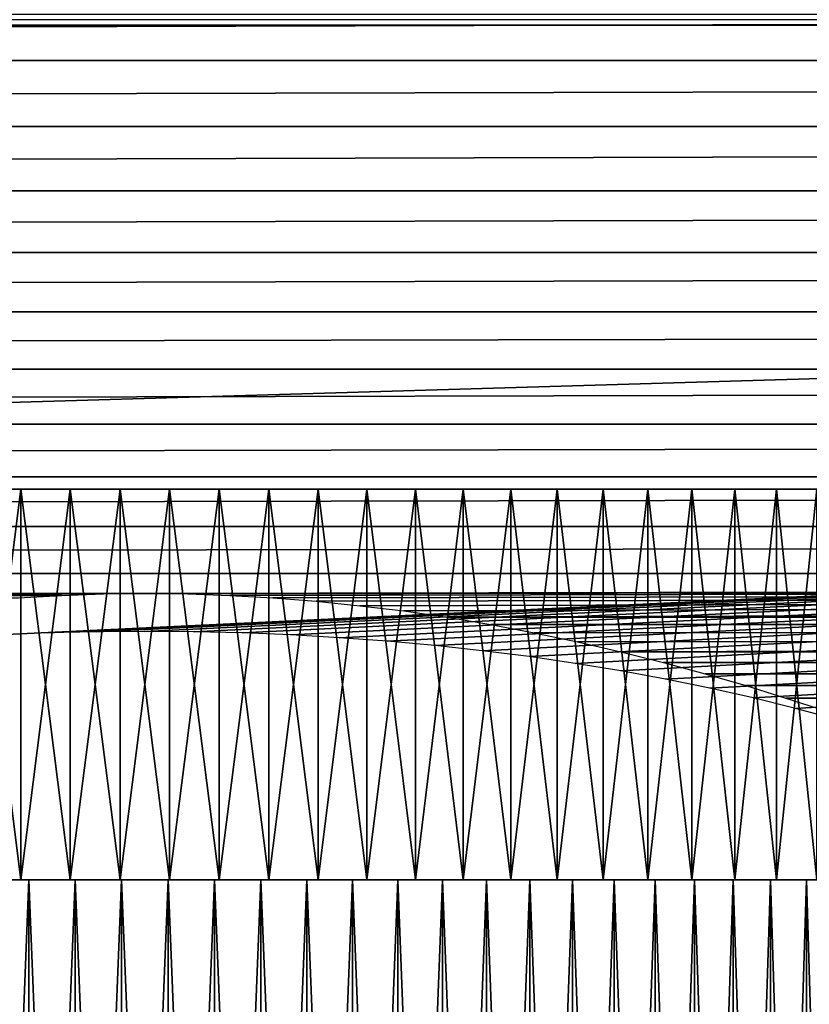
# Model space of a CAD drawing. Header units: millimetres. Extents: x -161 to 161, y -94 to 1149.
# Tile 367 of 656: x -1 to 7, y -81 to -71. Entities that reach past the tile are written whole.
import ezdxf

# ---------------------------------------------------------------- set-up
doc = ezdxf.new("R2010")
doc.units = ezdxf.units.MM
doc.header["$LTSCALE"] = 81.481481
for name, color, linetype in [('371', 7, 'CONTINUOUS'), ('372', 7, 'CONTINUOUS'), ('373', 7, 'CONTINUOUS'), ('416', 7, 'CONTINUOUS'), ('417', 7, 'CONTINUOUS'), ('418', 7, 'CONTINUOUS'), ('419', 7, 'CONTINUOUS')]:
    doc.layers.add(name, color=color, linetype=linetype)

msp = doc.modelspace()

# ---------------------------------------------------------------- linework, layer by layer
at = {"layer": '371', "color": 7, "linetype": 'CONTINUOUS', "true_color": 0xffe664}
for points in [[(-129, -71.008, 18.713), (-129, -71.706, 18.19), (129, -71.008, 18.713), (-129, -71.008, 18.713)], [(129, -71.008, 18.713), (-129, -71.706, 18.19), (129, -71.706, 18.19), (129, -71.008, 18.713)], [(-129, -71.706, 18.19), (-129, -72.385, 17.64), (129, -71.706, 18.19), (-129, -71.706, 18.19)], [(129, -71.706, 18.19), (-129, -72.385, 17.64), (129, -72.385, 17.64), (129, -71.706, 18.19)], [(-129, -72.385, 17.64), (-129, -73.043, 17.066), (129, -72.385, 17.64), (-129, -72.385, 17.64)], [(129, -72.385, 17.64), (-129, -73.043, 17.066), (129, -73.043, 17.066), (129, -72.385, 17.64)], [(-129, -73.043, 17.066), (-129, -73.675, 16.471), (129, -73.043, 17.066), (-129, -73.043, 17.066)], [(129, -73.043, 17.066), (-129, -73.675, 16.471), (129, -73.675, 16.471), (129, -73.043, 17.066)], [(-129, -73.675, 16.471), (-129, -74.284, 15.852), (129, -73.675, 16.471), (-129, -73.675, 16.471)], [(129, -73.675, 16.471), (-129, -74.284, 15.852), (129, -74.284, 15.852), (129, -73.675, 16.471)], [(-129, -74.284, 15.852), (-129, -74.871, 15.207), (129, -74.284, 15.852), (-129, -74.284, 15.852)], [(129, -74.284, 15.852), (-129, -74.871, 15.207), (129, -74.871, 15.207), (129, -74.284, 15.852)], [(-129, -74.871, 15.207), (-129, -75.435, 14.54), (129, -74.871, 15.207), (-129, -74.871, 15.207)], [(129, -74.871, 15.207), (-129, -75.435, 14.54), (129, -75.435, 14.54), (129, -74.871, 15.207)], [(-129, -75.435, 14.54), (-129, -75.973, 13.852), (129, -75.435, 14.54), (-129, -75.435, 14.54)], [(129, -75.435, 14.54), (-129, -75.973, 13.852), (129, -75.973, 13.852), (129, -75.435, 14.54)], [(-129, -75.973, 13.852), (-129, -76.482, 13.148), (129, -75.973, 13.852), (-129, -75.973, 13.852)], [(129, -75.973, 13.852), (-129, -76.482, 13.148), (129, -76.482, 13.148), (129, -75.973, 13.852)], [(-129, -76.482, 13.148), (-129, -76.964, 12.426), (129, -76.482, 13.148), (-129, -76.482, 13.148)], [(129, -76.482, 13.148), (-129, -76.964, 12.426), (129, -76.964, 12.426), (129, -76.482, 13.148)], [(-129, -76.964, 12.426), (-129, -77.419, 11.683), (0.008, -77.167, 12.103), (-129, -76.964, 12.426)], [(129, -76.964, 12.426), (-129, -76.964, 12.426), (0.008, -77.167, 12.103), (129, -76.964, 12.426)], [(0.439, -77.172, 12.095), (129, -76.964, 12.426), (0.008, -77.167, 12.103), (0.439, -77.172, 12.095)], [(0.872, -77.187, 12.07), (129, -76.964, 12.426), (0.439, -77.172, 12.095), (0.872, -77.187, 12.07)], [(1.311, -77.213, 12.028), (129, -76.964, 12.426), (0.872, -77.187, 12.07), (1.311, -77.213, 12.028)], [(1.755, -77.248, 11.971), (129, -76.964, 12.426), (1.311, -77.213, 12.028), (1.755, -77.248, 11.971)], [(2.203, -77.293, 11.896), (129, -76.964, 12.426), (1.755, -77.248, 11.971), (2.203, -77.293, 11.896)], [(2.652, -77.347, 11.805), (129, -76.964, 12.426), (2.203, -77.293, 11.896), (2.652, -77.347, 11.805)], [(3.1, -77.412, 11.696), (129, -76.964, 12.426), (2.652, -77.347, 11.805), (3.1, -77.412, 11.696)], [(129, -77.419, 11.683), (129, -76.964, 12.426), (3.1, -77.412, 11.696), (129, -77.419, 11.683)], [(0.008, -77.167, 12.103), (-129, -77.419, 11.683), (-0.422, -77.172, 12.095), (0.008, -77.167, 12.103)], [(-0.422, -77.172, 12.095), (-129, -77.419, 11.683), (-0.855, -77.187, 12.071), (-0.422, -77.172, 12.095)], [(-0.855, -77.187, 12.071), (-129, -77.419, 11.683), (-1.293, -77.212, 12.03), (-0.855, -77.187, 12.071)], [(3.544, -77.486, 11.569), (129, -77.419, 11.683), (3.1, -77.412, 11.696), (3.544, -77.486, 11.569)], [(3.988, -77.571, 11.423), (129, -77.419, 11.683), (3.544, -77.486, 11.569), (3.988, -77.571, 11.423)], [(4.432, -77.664, 11.257), (129, -77.419, 11.683), (3.988, -77.571, 11.423), (4.432, -77.664, 11.257)], [(4.875, -77.766, 11.073), (129, -77.419, 11.683), (4.432, -77.664, 11.257), (4.875, -77.766, 11.073)], [(129, -77.847, 10.922), (129, -77.419, 11.683), (4.875, -77.766, 11.073), (129, -77.847, 10.922)], [(5.311, -77.875, 10.871), (129, -77.847, 10.922), (4.875, -77.766, 11.073), (5.311, -77.875, 10.871)], [(5.738, -77.991, 10.653), (129, -77.847, 10.922), (5.311, -77.875, 10.871), (5.738, -77.991, 10.653)], [(6.155, -78.112, 10.417), (129, -77.847, 10.922), (5.738, -77.991, 10.653), (6.155, -78.112, 10.417)], [(6.566, -78.239, 10.163), (129, -77.847, 10.922), (6.155, -78.112, 10.417), (6.566, -78.239, 10.163)], [(129, -78.247, 10.145), (129, -77.847, 10.922), (6.566, -78.239, 10.163), (129, -78.247, 10.145)], [(6.97, -78.37, 9.89), (129, -78.247, 10.145), (6.566, -78.239, 10.163), (6.97, -78.37, 9.89)]]:
    msp.add_3dface(points, dxfattribs=at)
at = {"layer": '372', "color": 7, "linetype": 'CONTINUOUS', "true_color": 0xffe664}
for points in [[(-129, -71.345, -27.852), (-129, -71.234, -28.111), (129, -71.345, -27.852), (-129, -71.345, -27.852)], [(129, -71.345, -27.852), (-129, -71.234, -28.111), (129, -71.234, -28.111), (129, -71.345, -27.852)]]:
    msp.add_3dface(points, dxfattribs=at)
at = {"layer": '373', "color": 7, "linetype": 'CONTINUOUS', "true_color": 0xffe664}
for points in [[(-129, -78.993, -8.455), (-129, -71.345, -27.852), (129, -71.345, -27.852), (-129, -78.993, -8.455)], [(-129, -78.993, -8.455), (129, -71.345, -27.852), (-1.495, -77.593, -12.007), (-129, -78.993, -8.455)], [(-1.495, -77.593, -12.007), (129, -71.345, -27.852), (-0.997, -77.572, -12.059), (-1.495, -77.593, -12.007)], [(-0.997, -77.572, -12.059), (129, -71.345, -27.852), (-0.498, -77.56, -12.09), (-0.997, -77.572, -12.059)], [(-0.498, -77.56, -12.09), (129, -71.345, -27.852), (0, -77.556, -12.1), (-0.498, -77.56, -12.09)], [(0, -77.556, -12.1), (129, -71.345, -27.852), (0.498, -77.56, -12.09), (0, -77.556, -12.1)], [(0.498, -77.56, -12.09), (129, -71.345, -27.852), (0.998, -77.572, -12.059), (0.498, -77.56, -12.09)], [(0.998, -77.572, -12.059), (129, -71.345, -27.852), (1.496, -77.593, -12.007), (0.998, -77.572, -12.059)], [(1.496, -77.593, -12.007), (129, -71.345, -27.852), (1.991, -77.621, -11.935), (1.496, -77.593, -12.007)], [(1.991, -77.621, -11.935), (129, -71.345, -27.852), (2.482, -77.658, -11.843), (1.991, -77.621, -11.935)], [(2.482, -77.658, -11.843), (129, -71.345, -27.852), (2.97, -77.702, -11.73), (2.482, -77.658, -11.843)], [(2.97, -77.702, -11.73), (129, -71.345, -27.852), (3.455, -77.755, -11.596), (2.97, -77.702, -11.73)], [(3.455, -77.755, -11.596), (129, -71.345, -27.852), (3.936, -77.815, -11.442), (3.455, -77.755, -11.596)], [(3.936, -77.815, -11.442), (129, -71.345, -27.852), (4.409, -77.884, -11.268), (3.936, -77.815, -11.442)], [(4.409, -77.884, -11.268), (129, -71.345, -27.852), (4.874, -77.96, -11.074), (4.409, -77.884, -11.268)], [(4.874, -77.96, -11.074), (129, -71.345, -27.852), (5.334, -78.045, -10.86), (4.874, -77.96, -11.074)], [(5.334, -78.045, -10.86), (129, -71.345, -27.852), (5.788, -78.137, -10.626), (5.334, -78.045, -10.86)], [(5.788, -78.137, -10.626), (129, -71.345, -27.852), (6.232, -78.237, -10.372), (5.788, -78.137, -10.626)], [(6.232, -78.237, -10.372), (129, -71.345, -27.852), (6.664, -78.345, -10.1), (6.232, -78.237, -10.372)], [(6.664, -78.345, -10.1), (129, -71.345, -27.852), (7.084, -78.46, -9.809), (6.664, -78.345, -10.1)]]:
    msp.add_3dface(points, dxfattribs=at)
at = {"layer": '416', "color": 7, "linetype": 'CONTINUOUS', "true_color": 0xaaaaaa}
for points in [[(-1.187, -80.1, 10.382), (-1.658, -80.1, 10.318), (-1.187, -92.023, 10.382), (-1.187, -80.1, 10.382)], [(-1.187, -92.023, 10.382), (-1.658, -80.1, 10.318), (-1.658, -92.023, 10.318), (-1.187, -92.023, 10.382)], [(-0.713, -80.1, 10.426), (-1.187, -80.1, 10.382), (-0.713, -92.023, 10.426), (-0.713, -80.1, 10.426)], [(-0.713, -92.023, 10.426), (-1.187, -80.1, 10.382), (-1.187, -92.023, 10.382), (-0.713, -92.023, 10.426)], [(-0.238, -80.1, 10.447), (-0.713, -80.1, 10.426), (-0.238, -92.023, 10.447), (-0.238, -80.1, 10.447)], [(-0.238, -92.023, 10.447), (-0.713, -80.1, 10.426), (-0.713, -92.023, 10.426), (-0.238, -92.023, 10.447)], [(0.238, -80.1, 10.447), (-0.238, -80.1, 10.447), (0.238, -92.023, 10.447), (0.238, -80.1, 10.447)], [(0.238, -92.023, 10.447), (-0.238, -80.1, 10.447), (-0.238, -92.023, 10.447), (0.238, -92.023, 10.447)], [(0.713, -80.1, 10.426), (0.238, -80.1, 10.447), (0.713, -92.023, 10.426), (0.713, -80.1, 10.426)], [(0.713, -92.023, 10.426), (0.238, -80.1, 10.447), (0.238, -92.023, 10.447), (0.713, -92.023, 10.426)], [(1.187, -80.1, 10.382), (0.713, -80.1, 10.426), (1.187, -92.023, 10.382), (1.187, -80.1, 10.382)], [(1.187, -92.023, 10.382), (0.713, -80.1, 10.426), (0.713, -92.023, 10.426), (1.187, -92.023, 10.382)], [(1.658, -80.1, 10.318), (1.187, -80.1, 10.382), (1.658, -92.023, 10.318), (1.658, -80.1, 10.318)], [(1.658, -92.023, 10.318), (1.187, -80.1, 10.382), (1.187, -92.023, 10.382), (1.658, -92.023, 10.318)], [(2.126, -80.1, 10.231), (1.658, -80.1, 10.318), (2.126, -92.023, 10.231), (2.126, -80.1, 10.231)], [(2.126, -92.023, 10.231), (1.658, -80.1, 10.318), (1.658, -92.023, 10.318), (2.126, -92.023, 10.231)], [(2.59, -80.1, 10.124), (2.126, -80.1, 10.231), (2.59, -92.023, 10.124), (2.59, -80.1, 10.124)], [(2.59, -92.023, 10.124), (2.126, -80.1, 10.231), (2.126, -92.023, 10.231), (2.59, -92.023, 10.124)], [(3.048, -80.1, 9.996), (2.59, -80.1, 10.124), (3.048, -92.023, 9.996), (3.048, -80.1, 9.996)], [(3.048, -92.023, 9.996), (2.59, -80.1, 10.124), (2.59, -92.023, 10.124), (3.048, -92.023, 9.996)], [(3.499, -80.1, 9.847), (3.048, -80.1, 9.996), (3.5, -92.023, 9.847), (3.499, -80.1, 9.847)], [(3.5, -92.023, 9.847), (3.048, -80.1, 9.996), (3.048, -92.023, 9.996), (3.5, -92.023, 9.847)], [(3.944, -80.1, 9.677), (3.499, -80.1, 9.847), (3.944, -92.023, 9.677), (3.944, -80.1, 9.677)], [(3.944, -92.023, 9.677), (3.499, -80.1, 9.847), (3.5, -92.023, 9.847), (3.944, -92.023, 9.677)], [(4.38, -80.1, 9.488), (3.944, -80.1, 9.677), (4.38, -92.023, 9.488), (4.38, -80.1, 9.488)], [(4.38, -92.023, 9.488), (3.944, -80.1, 9.677), (3.944, -92.023, 9.677), (4.38, -92.023, 9.488)], [(4.808, -80.1, 9.278), (4.38, -80.1, 9.488), (4.808, -92.023, 9.278), (4.808, -80.1, 9.278)], [(4.808, -92.023, 9.278), (4.38, -80.1, 9.488), (4.38, -92.023, 9.488), (4.808, -92.023, 9.278)], [(5.225, -80.1, 9.05), (4.808, -80.1, 9.278), (5.225, -92.023, 9.05), (5.225, -80.1, 9.05)], [(5.225, -92.023, 9.05), (4.808, -80.1, 9.278), (4.808, -92.023, 9.278), (5.225, -92.023, 9.05)], [(5.631, -80.1, 8.803), (5.225, -80.1, 9.05), (5.632, -92.023, 8.803), (5.631, -80.1, 8.803)], [(5.632, -92.023, 8.803), (5.225, -80.1, 9.05), (5.225, -92.023, 9.05), (5.632, -92.023, 8.803)], [(6.026, -80.1, 8.537), (5.631, -80.1, 8.803), (6.026, -92.023, 8.537), (6.026, -80.1, 8.537)], [(6.026, -92.023, 8.537), (5.631, -80.1, 8.803), (5.632, -92.023, 8.803), (6.026, -92.023, 8.537)], [(6.409, -80.1, 8.254), (6.026, -80.1, 8.537), (6.409, -92.023, 8.254), (6.409, -80.1, 8.254)], [(6.409, -92.023, 8.254), (6.026, -80.1, 8.537), (6.026, -92.023, 8.537), (6.409, -92.023, 8.254)], [(6.778, -80.1, 7.954), (6.409, -80.1, 8.254), (6.778, -92.023, 7.954), (6.778, -80.1, 7.954)], [(6.778, -92.023, 7.954), (6.409, -80.1, 8.254), (6.409, -92.023, 8.254), (6.778, -92.023, 7.954)], [(7.133, -80.1, 7.637), (6.778, -80.1, 7.954), (7.133, -92.023, 7.637), (7.133, -80.1, 7.637)], [(7.133, -92.023, 7.637), (6.778, -80.1, 7.954), (6.778, -92.023, 7.954), (7.133, -92.023, 7.637)]]:
    msp.add_3dface(points, dxfattribs=at)
at = {"layer": '417', "color": 7, "linetype": 'CONTINUOUS', "true_color": 0xaaaaaa}
for points in [[(-1.658, -80.1, -10.318), (-1.187, -80.1, -10.382), (-1.658, -92.023, -10.318), (-1.658, -80.1, -10.318)], [(-1.658, -92.023, -10.318), (-1.187, -80.1, -10.382), (-1.187, -92.023, -10.382), (-1.658, -92.023, -10.318)], [(-1.187, -80.1, -10.382), (-0.713, -80.1, -10.426), (-1.187, -92.023, -10.382), (-1.187, -80.1, -10.382)], [(-1.187, -92.023, -10.382), (-0.713, -80.1, -10.426), (-0.713, -92.023, -10.426), (-1.187, -92.023, -10.382)], [(-0.713, -80.1, -10.426), (-0.238, -80.1, -10.447), (-0.713, -92.023, -10.426), (-0.713, -80.1, -10.426)], [(-0.713, -92.023, -10.426), (-0.238, -80.1, -10.447), (-0.238, -92.023, -10.447), (-0.713, -92.023, -10.426)], [(-0.238, -80.1, -10.447), (0.238, -80.1, -10.447), (-0.238, -92.023, -10.447), (-0.238, -80.1, -10.447)], [(-0.238, -92.023, -10.447), (0.238, -80.1, -10.447), (0.238, -92.023, -10.447), (-0.238, -92.023, -10.447)], [(0.238, -80.1, -10.447), (0.713, -80.1, -10.426), (0.238, -92.023, -10.447), (0.238, -80.1, -10.447)], [(0.238, -92.023, -10.447), (0.713, -80.1, -10.426), (0.713, -92.023, -10.426), (0.238, -92.023, -10.447)], [(0.713, -80.1, -10.426), (1.187, -80.1, -10.382), (0.713, -92.023, -10.426), (0.713, -80.1, -10.426)], [(0.713, -92.023, -10.426), (1.187, -80.1, -10.382), (1.187, -92.023, -10.382), (0.713, -92.023, -10.426)], [(1.187, -80.1, -10.382), (1.658, -80.1, -10.318), (1.187, -92.023, -10.382), (1.187, -80.1, -10.382)], [(1.187, -92.023, -10.382), (1.658, -80.1, -10.318), (1.658, -92.023, -10.318), (1.187, -92.023, -10.382)], [(1.658, -80.1, -10.318), (2.126, -80.1, -10.231), (1.658, -92.023, -10.318), (1.658, -80.1, -10.318)], [(1.658, -92.023, -10.318), (2.126, -80.1, -10.231), (2.126, -92.023, -10.231), (1.658, -92.023, -10.318)], [(2.126, -80.1, -10.231), (2.59, -80.1, -10.124), (2.126, -92.023, -10.231), (2.126, -80.1, -10.231)], [(2.126, -92.023, -10.231), (2.59, -80.1, -10.124), (2.59, -92.023, -10.124), (2.126, -92.023, -10.231)], [(2.59, -80.1, -10.124), (3.048, -80.1, -9.996), (2.59, -92.023, -10.124), (2.59, -80.1, -10.124)], [(2.59, -92.023, -10.124), (3.048, -80.1, -9.996), (3.048, -92.023, -9.996), (2.59, -92.023, -10.124)], [(3.048, -80.1, -9.996), (3.499, -80.1, -9.847), (3.048, -92.023, -9.996), (3.048, -80.1, -9.996)], [(3.048, -92.023, -9.996), (3.499, -80.1, -9.847), (3.5, -92.023, -9.847), (3.048, -92.023, -9.996)], [(3.499, -80.1, -9.847), (3.944, -80.1, -9.677), (3.5, -92.023, -9.847), (3.499, -80.1, -9.847)], [(3.5, -92.023, -9.847), (3.944, -80.1, -9.677), (3.944, -92.023, -9.677), (3.5, -92.023, -9.847)], [(3.944, -80.1, -9.677), (4.38, -80.1, -9.488), (3.944, -92.023, -9.677), (3.944, -80.1, -9.677)], [(3.944, -92.023, -9.677), (4.38, -80.1, -9.488), (4.38, -92.023, -9.488), (3.944, -92.023, -9.677)], [(4.38, -80.1, -9.488), (4.808, -80.1, -9.278), (4.38, -92.023, -9.488), (4.38, -80.1, -9.488)], [(4.38, -92.023, -9.488), (4.808, -80.1, -9.278), (4.808, -92.023, -9.278), (4.38, -92.023, -9.488)], [(4.808, -80.1, -9.278), (5.225, -80.1, -9.05), (4.808, -92.023, -9.278), (4.808, -80.1, -9.278)], [(4.808, -92.023, -9.278), (5.225, -80.1, -9.05), (5.225, -92.023, -9.05), (4.808, -92.023, -9.278)], [(5.225, -80.1, -9.05), (5.631, -80.1, -8.803), (5.225, -92.023, -9.05), (5.225, -80.1, -9.05)], [(5.225, -92.023, -9.05), (5.631, -80.1, -8.803), (5.632, -92.023, -8.803), (5.225, -92.023, -9.05)], [(5.631, -80.1, -8.803), (6.026, -80.1, -8.537), (5.632, -92.023, -8.803), (5.631, -80.1, -8.803)], [(5.632, -92.023, -8.803), (6.026, -80.1, -8.537), (6.026, -92.023, -8.537), (5.632, -92.023, -8.803)], [(6.026, -80.1, -8.537), (6.409, -80.1, -8.254), (6.026, -92.023, -8.537), (6.026, -80.1, -8.537)], [(6.026, -92.023, -8.537), (6.409, -80.1, -8.254), (6.409, -92.023, -8.254), (6.026, -92.023, -8.537)], [(6.409, -80.1, -8.254), (6.778, -80.1, -7.954), (6.409, -92.023, -8.254), (6.409, -80.1, -8.254)], [(6.409, -92.023, -8.254), (6.778, -80.1, -7.954), (6.778, -92.023, -7.954), (6.409, -92.023, -8.254)], [(6.778, -80.1, -7.954), (7.133, -80.1, -7.637), (6.778, -92.023, -7.954), (6.778, -80.1, -7.954)], [(6.778, -92.023, -7.954), (7.133, -80.1, -7.637), (7.133, -92.023, -7.637), (6.778, -92.023, -7.954)]]:
    msp.add_3dface(points, dxfattribs=at)
at = {"layer": '418', "color": 7, "linetype": 'CONTINUOUS', "true_color": 0xaaaaaa}
for points in [[(-1.774, -80.1, 11.362), (-1.27, -80.1, 11.43), (-1.774, -76.1, 11.362), (-1.774, -80.1, 11.362)], [(-1.774, -76.1, 11.362), (-1.27, -80.1, 11.43), (-1.27, -76.1, 11.43), (-1.774, -76.1, 11.362)], [(-1.27, -80.1, 11.43), (-0.763, -80.1, 11.475), (-1.27, -76.1, 11.43), (-1.27, -80.1, 11.43)], [(-1.27, -76.1, 11.43), (-0.763, -80.1, 11.475), (-0.763, -76.1, 11.475), (-1.27, -76.1, 11.43)], [(-0.763, -80.1, 11.475), (-0.254, -80.1, 11.497), (-0.763, -76.1, 11.475), (-0.763, -80.1, 11.475)], [(-0.763, -76.1, 11.475), (-0.254, -80.1, 11.497), (-0.254, -76.1, 11.497), (-0.763, -76.1, 11.475)], [(-0.254, -80.1, 11.497), (0.254, -80.1, 11.497), (-0.254, -76.1, 11.497), (-0.254, -80.1, 11.497)], [(-0.254, -76.1, 11.497), (0.254, -80.1, 11.497), (0.254, -76.1, 11.497), (-0.254, -76.1, 11.497)], [(0.254, -80.1, 11.497), (0.763, -80.1, 11.475), (0.254, -76.1, 11.497), (0.254, -80.1, 11.497)], [(0.254, -76.1, 11.497), (0.763, -80.1, 11.475), (0.763, -76.1, 11.475), (0.254, -76.1, 11.497)], [(0.763, -80.1, 11.475), (1.27, -80.1, 11.43), (0.763, -76.1, 11.475), (0.763, -80.1, 11.475)], [(0.763, -76.1, 11.475), (1.27, -80.1, 11.43), (1.27, -76.1, 11.43), (0.763, -76.1, 11.475)], [(1.27, -80.1, 11.43), (1.774, -80.1, 11.362), (1.27, -76.1, 11.43), (1.27, -80.1, 11.43)], [(1.27, -76.1, 11.43), (1.774, -80.1, 11.362), (1.774, -76.1, 11.362), (1.27, -76.1, 11.43)], [(1.774, -80.1, 11.362), (2.275, -80.1, 11.273), (1.774, -76.1, 11.362), (1.774, -80.1, 11.362)], [(1.774, -76.1, 11.362), (2.275, -80.1, 11.273), (2.275, -76.1, 11.273), (1.774, -76.1, 11.362)], [(2.275, -80.1, 11.273), (2.771, -80.1, 11.161), (2.275, -76.1, 11.273), (2.275, -80.1, 11.273)], [(2.275, -76.1, 11.273), (2.771, -80.1, 11.161), (2.771, -76.1, 11.161), (2.275, -76.1, 11.273)], [(2.771, -80.1, 11.161), (3.262, -80.1, 11.028), (2.771, -76.1, 11.161), (2.771, -80.1, 11.161)], [(2.771, -76.1, 11.161), (3.262, -80.1, 11.028), (3.262, -76.1, 11.028), (2.771, -76.1, 11.161)], [(3.262, -80.1, 11.028), (3.747, -80.1, 10.873), (3.262, -76.1, 11.028), (3.262, -80.1, 11.028)], [(3.262, -76.1, 11.028), (3.747, -80.1, 10.873), (3.747, -76.1, 10.873), (3.262, -76.1, 11.028)], [(3.747, -80.1, 10.873), (4.224, -80.1, 10.696), (3.747, -76.1, 10.873), (3.747, -80.1, 10.873)], [(3.747, -76.1, 10.873), (4.224, -80.1, 10.696), (4.224, -76.1, 10.696), (3.747, -76.1, 10.873)], [(4.224, -80.1, 10.696), (4.693, -80.1, 10.499), (4.224, -76.1, 10.696), (4.224, -80.1, 10.696)], [(4.224, -76.1, 10.696), (4.693, -80.1, 10.499), (4.693, -76.1, 10.499), (4.224, -76.1, 10.696)], [(4.693, -80.1, 10.499), (5.153, -80.1, 10.281), (4.693, -76.1, 10.499), (4.693, -80.1, 10.499)], [(4.693, -76.1, 10.499), (5.153, -80.1, 10.281), (5.153, -76.1, 10.281), (4.693, -76.1, 10.499)], [(5.153, -80.1, 10.281), (5.602, -80.1, 10.043), (5.153, -76.1, 10.281), (5.153, -80.1, 10.281)], [(5.153, -76.1, 10.281), (5.602, -80.1, 10.043), (5.602, -76.1, 10.043), (5.153, -76.1, 10.281)], [(5.602, -80.1, 10.043), (6.041, -80.1, 9.785), (5.602, -76.1, 10.043), (5.602, -80.1, 10.043)], [(5.602, -76.1, 10.043), (6.041, -80.1, 9.785), (6.041, -76.1, 9.785), (5.602, -76.1, 10.043)], [(6.041, -80.1, 9.785), (6.468, -80.1, 9.509), (6.041, -76.1, 9.785), (6.041, -80.1, 9.785)], [(6.041, -76.1, 9.785), (6.468, -80.1, 9.509), (6.468, -76.1, 9.509), (6.041, -76.1, 9.785)], [(6.468, -80.1, 9.509), (6.882, -80.1, 9.213), (6.468, -76.1, 9.509), (6.468, -80.1, 9.509)], [(6.468, -76.1, 9.509), (6.882, -80.1, 9.213), (6.882, -76.1, 9.213), (6.468, -76.1, 9.509)]]:
    msp.add_3dface(points, dxfattribs=at)
at = {"layer": '419', "color": 7, "linetype": 'CONTINUOUS', "true_color": 0xaaaaaa}
for points in [[(-1.774, -76.1, -11.362), (-1.27, -76.1, -11.43), (-1.774, -80.1, -11.362), (-1.774, -76.1, -11.362)], [(-1.774, -80.1, -11.362), (-1.27, -76.1, -11.43), (-1.27, -80.1, -11.43), (-1.774, -80.1, -11.362)], [(-1.27, -76.1, -11.43), (-0.763, -76.1, -11.475), (-1.27, -80.1, -11.43), (-1.27, -76.1, -11.43)], [(-1.27, -80.1, -11.43), (-0.763, -76.1, -11.475), (-0.763, -80.1, -11.475), (-1.27, -80.1, -11.43)], [(-0.763, -76.1, -11.475), (-0.254, -76.1, -11.497), (-0.763, -80.1, -11.475), (-0.763, -76.1, -11.475)], [(-0.763, -80.1, -11.475), (-0.254, -76.1, -11.497), (-0.254, -80.1, -11.497), (-0.763, -80.1, -11.475)], [(-0.254, -76.1, -11.497), (0.254, -76.1, -11.497), (-0.254, -80.1, -11.497), (-0.254, -76.1, -11.497)], [(-0.254, -80.1, -11.497), (0.254, -76.1, -11.497), (0.254, -80.1, -11.497), (-0.254, -80.1, -11.497)], [(0.254, -76.1, -11.497), (0.763, -76.1, -11.475), (0.254, -80.1, -11.497), (0.254, -76.1, -11.497)], [(0.254, -80.1, -11.497), (0.763, -76.1, -11.475), (0.763, -80.1, -11.475), (0.254, -80.1, -11.497)], [(0.763, -76.1, -11.475), (1.27, -76.1, -11.43), (0.763, -80.1, -11.475), (0.763, -76.1, -11.475)], [(0.763, -80.1, -11.475), (1.27, -76.1, -11.43), (1.27, -80.1, -11.43), (0.763, -80.1, -11.475)], [(1.27, -76.1, -11.43), (1.774, -76.1, -11.362), (1.27, -80.1, -11.43), (1.27, -76.1, -11.43)], [(1.27, -80.1, -11.43), (1.774, -76.1, -11.362), (1.774, -80.1, -11.362), (1.27, -80.1, -11.43)], [(1.774, -76.1, -11.362), (2.275, -76.1, -11.273), (1.774, -80.1, -11.362), (1.774, -76.1, -11.362)], [(1.774, -80.1, -11.362), (2.275, -76.1, -11.273), (2.275, -80.1, -11.273), (1.774, -80.1, -11.362)], [(2.275, -76.1, -11.273), (2.771, -76.1, -11.161), (2.275, -80.1, -11.273), (2.275, -76.1, -11.273)], [(2.275, -80.1, -11.273), (2.771, -76.1, -11.161), (2.771, -80.1, -11.161), (2.275, -80.1, -11.273)], [(2.771, -76.1, -11.161), (3.262, -76.1, -11.028), (2.771, -80.1, -11.161), (2.771, -76.1, -11.161)], [(2.771, -80.1, -11.161), (3.262, -76.1, -11.028), (3.262, -80.1, -11.028), (2.771, -80.1, -11.161)], [(3.262, -76.1, -11.028), (3.747, -76.1, -10.873), (3.262, -80.1, -11.028), (3.262, -76.1, -11.028)], [(3.262, -80.1, -11.028), (3.747, -76.1, -10.873), (3.747, -80.1, -10.873), (3.262, -80.1, -11.028)], [(3.747, -76.1, -10.873), (4.224, -76.1, -10.696), (3.747, -80.1, -10.873), (3.747, -76.1, -10.873)], [(3.747, -80.1, -10.873), (4.224, -76.1, -10.696), (4.224, -80.1, -10.696), (3.747, -80.1, -10.873)], [(4.224, -76.1, -10.696), (4.693, -76.1, -10.499), (4.224, -80.1, -10.696), (4.224, -76.1, -10.696)], [(4.224, -80.1, -10.696), (4.693, -76.1, -10.499), (4.693, -80.1, -10.499), (4.224, -80.1, -10.696)], [(4.693, -76.1, -10.499), (5.153, -76.1, -10.281), (4.693, -80.1, -10.499), (4.693, -76.1, -10.499)], [(4.693, -80.1, -10.499), (5.153, -76.1, -10.281), (5.153, -80.1, -10.281), (4.693, -80.1, -10.499)], [(5.153, -76.1, -10.281), (5.602, -76.1, -10.043), (5.153, -80.1, -10.281), (5.153, -76.1, -10.281)], [(5.153, -80.1, -10.281), (5.602, -76.1, -10.043), (5.602, -80.1, -10.043), (5.153, -80.1, -10.281)], [(5.602, -76.1, -10.043), (6.041, -76.1, -9.785), (5.602, -80.1, -10.043), (5.602, -76.1, -10.043)], [(5.602, -80.1, -10.043), (6.041, -76.1, -9.785), (6.041, -80.1, -9.785), (5.602, -80.1, -10.043)], [(6.041, -76.1, -9.785), (6.468, -76.1, -9.509), (6.041, -80.1, -9.785), (6.041, -76.1, -9.785)], [(6.041, -80.1, -9.785), (6.468, -76.1, -9.509), (6.468, -80.1, -9.509), (6.041, -80.1, -9.785)], [(6.468, -76.1, -9.509), (6.882, -76.1, -9.213), (6.468, -80.1, -9.509), (6.468, -76.1, -9.509)], [(6.468, -80.1, -9.509), (6.882, -76.1, -9.213), (6.882, -80.1, -9.213), (6.468, -80.1, -9.509)]]:
    msp.add_3dface(points, dxfattribs=at)

doc.saveas('drawing.dxf')
